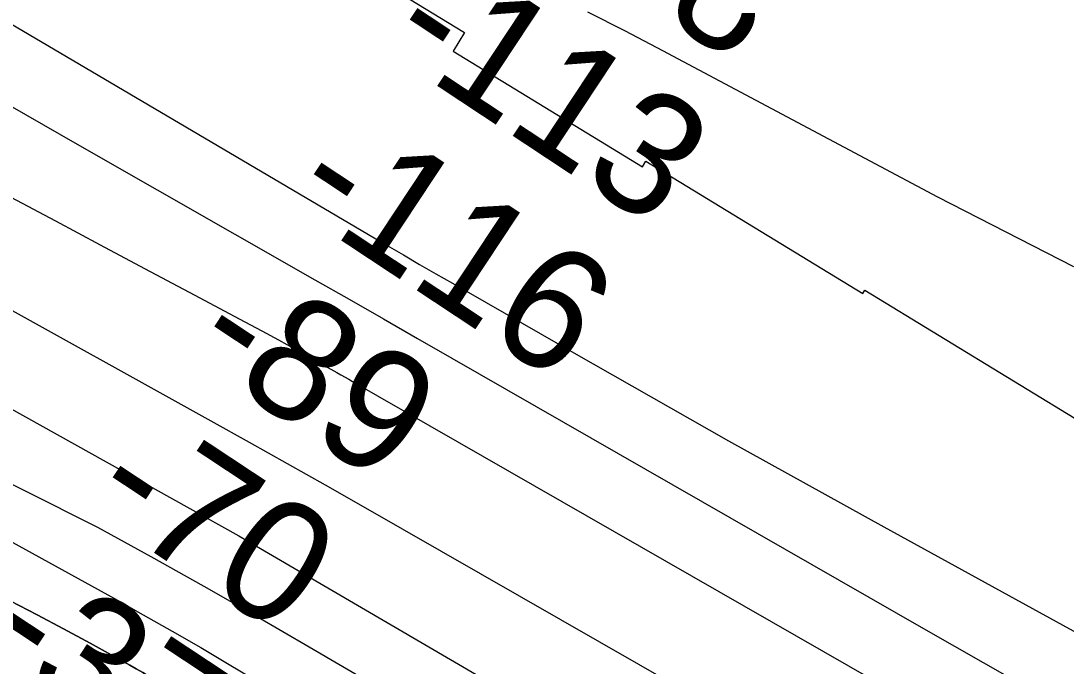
# Model space of a CAD drawing. Extents: x 3823584 to 3861785, y 301729 to 327625.
# Drawn here: x 3840664 to 3841238, y 322380 to 322735 of the extents above; entities that cross this region are included whole.
import ezdxf

# ---------------------------------------------------------------- set-up
doc = ezdxf.new("R2010")
doc.units = 0
for name, color, linetype in [('V-RIVR-EDGE', 7, 'Continuous'), ('V-RIVR-RANG', 7, 'Continuous'), ('V-RRAP-RVMT', 7, 'Continuous'), ('V-TOPO-DPTH', 7, 'Continuous'), ('V-TOPO-MAJR', 7, 'Continuous'), ('V-TOPO-MINR', 7, 'Continuous')]:
    doc.layers.add(name, color=color, linetype=linetype)

msp = doc.modelspace()

# ---------------------------------------------------------------- linework, layer by layer
at = {"layer": 'V-RIVR-EDGE'}
msp.add_spline([(3836304.38, 325474.18), (3836346.41, 325438.32), (3836389.41, 325406.07), (3836417.64, 325385.43), (3836442.67, 325366.73), (3836470.25, 325340.95), (3836497.82, 325313.88), (3836554.9, 325258.45), (3836598.51, 325215.91), (3836636.36, 325181.1), (3836681.26, 325139.85), (3836737.07, 325093.42), (3836790.94, 325041.22), (3836840.33, 324993.52), (3836889.07, 324947.12), (3836934.61, 324907.14), (3836980.81, 324871.03), (3837015.47, 324849.09), (3837040.49, 324829.1), (3837085.39, 324787.2), (3837143.76, 324734.34), (3837181.61, 324700.82), (3837223.29, 324659.57), (3837272.05, 324619.59), (3837314.38, 324579.63), (3837346.45, 324546.76), (3837364.4, 324527.43), (3837395.83, 324500.35), (3837442.02, 324462.31), (3837492.71, 324422.97), (3837554.31, 324372.67), (3837573.56, 324361.05), (3837583.2, 324359.1), (3837596.69, 324352.64), (3837621.08, 324337.79), (3837648.03, 324319.73), (3837677.54, 324292.01), (3837718.58, 324249.48), (3837753.85, 324214.68), (3837781.43, 324188.89), (3837800.05, 324179.85), (3837819.95, 324170.8), (3837850.72, 324134.08), (3837874.45, 324110.23), (3837909.07, 324073.5), (3837941.78, 324040.64), (3837989.87, 323991.66), (3838022.58, 323960.72), (3838034.12, 323947.83), (3838046.3, 323933.66), (3838066.83, 323916.25), (3838089.91, 323892.41), (3838140.59, 323849.21), (3838186.14, 323811.17), (3838215.65, 323785.38), (3838265.68, 323736.4), (3838297.1, 323707.39), (3838336.87, 323671.94), (3838359.95, 323645.52), (3838385.62, 323627.46), (3838404.24, 323615.84), (3838421.56, 323601.65), (3838441.44, 323582.32), (3838460.05, 323567.49), (3838468.4, 323563.61), (3838484.45, 323555.21), (3838548.59, 323496.55), (3838595.44, 323464.29), (3838649.98, 323422.37), (3838701.3, 323379.82), (3838749.43, 323345.62), (3838798.22, 323317.86), (3838856.62, 323274.64), (3838932.99, 323221.74), (3838989.47, 323184.31), (3839037.6, 323150.12), (3839068.42, 323134.62), (3839093.42, 323104.98), (3839110.73, 323086.94), (3839122.93, 323081.12), (3839143.46, 323065.64), (3839172.34, 323044.36), (3839190.96, 323032.74), (3839215.99, 323015.96), (3839242.32, 323006.26), (3839316.8, 322969.43), (3839341.84, 322955.87), (3839371.38, 322944.22), (3839391.29, 322935.81), (3839417.61, 322920.32), (3839461.26, 322894.5), (3839483.71, 322873.23), (3839520.3, 322851.28), (3839555.6, 322828.69), (3839599.9, 322806.72), (3839718.7, 322751.14), (3839768.14, 322726.59), (3839807.95, 322705.92), (3839836.85, 322696.21), (3839865.1, 322680.71), (3839887.57, 322667.8), (3839924.17, 322652.28), (3839969.76, 322630.31), (3840004.43, 322612.22), (3840037.82, 322597.35), (3840085.35, 322579.88), (3840108.46, 322565.68), (3840121.92, 322548.93), (3840123.18, 322539.92), (3840122.53, 322533.5), (3840118, 322521.29), (3840112.84, 322514.24), (3840095.47, 322509.14), (3840089.68, 322509.15), (3840085.17, 322504.66), (3840084.51, 322498.23), (3840085.78, 322491.8), (3840130.72, 322467.26), (3840169.89, 322448.52), (3840197.51, 322439.45), (3840209.08, 322437.5), (3840231.59, 322441.3), (3840246.39, 322448.98), (3840266.34, 322458.57), (3840273.43, 322466.27), (3840278.59, 322471.4), (3840288.9, 322480.37), (3840295.98, 322484.85), (3840301.77, 322484.84), (3840308.2, 322484.82), (3840320.4, 322479.01), (3840324.87, 322470), (3840326.78, 322461.63), (3840338.32, 322450.03), (3840344.74, 322444.88), (3840366.58, 322437.75), (3840385.84, 322428.06), (3840421.8, 322409.33), (3840466.1, 322385.43), (3840492.41, 322368.65), (3840506.53, 322357.04), (3840533.49, 322340.26), (3840559.18, 322331.2), (3840587.44, 322322.13), (3840611.85, 322311.78), (3840642.02, 322296.28), (3840678.62, 322276.26), (3840712.64, 322255.6), (3840733.18, 322242.05), (3840784.53, 322210.43), (3840835.89, 322183.3), (3840892.39, 322153.59), (3840923.85, 322139.37), (3840950.82, 322127.08), (3840989.33, 322099.99), (3841017.57, 322082.56), (3841061.24, 322062.52), (3841092.69, 322044.45), (3841151.1, 322005.09), (3841210.78, 321964.44), (3841240.29, 321939.29), (3841299.97, 321894.79), (3841335.89, 321862.55), (3841374.37, 321823.89), (3841411.57, 321789.72), (3841444.92, 321758.14), (3841469.94, 321736.22), (3841482.12, 321723.98), (3841496.22, 321704.66), (3841509.05, 321694.34), (3841523.18, 321687.23), (3841573.9, 321660.75), (3841623.97, 321631.69), (3841667.62, 321606.51), (3841696.52, 321593.59), (3841738.26, 321575.48), (3841787.07, 321556.72), (3841815.99, 321552.15), (3841851.33, 321544.99), (3841886.66, 321533.33), (3841930.32, 321511.36), (3841950.22, 321498.46), (3841977.18, 321482.96), (3841998.38, 321476.48), (3842052.99, 321463.49), (3842082.55, 321456.34), (3842109.52, 321444.7), (3842146.12, 321427.26), (3842196.2, 321402.06), (3842241.13, 321374.95), (3842288.63, 321345.26), (3842321.38, 321327.18), (3842366.94, 321295.56), (3842395.19, 321280.07), (3842429.22, 321264.55), (3842452.35, 321258.71), (3842470.97, 321249.66)], degree=3, dxfattribs=at)
at = {"layer": 'V-RRAP-RVMT'}
msp.add_lwpolyline([(3840771.09, 322812.14), (3840907.87, 322728.8), (3840901.6, 322718.49), (3841005.69, 322655.07), (3841007.48, 322658.04), (3841126.78, 322585.34), (3841127.88, 322587.18), (3841250.49, 322512.49), (3841252.95, 322516.56), (3841389.66, 322433.27), (3841382.73, 322421.9), (3841486.32, 322358.73), (3841487.44, 322360.57), (3841609.78, 322285.9), (3841621.18, 322304.37), (3841758.17, 322220.91), (3841738.74, 322189.05), (3841861.19, 322114.46), (3841860.67, 322113.6), (3841976.19, 322046.25), (3841932.93, 321972.08)], dxfattribs=at)
at = {"layer": 'V-TOPO-DPTH'}
for points in [[(3840658.13, 322416.33), (3840672.85, 322408.74), (3840687.46, 322400.94), (3840702.01, 322393.01), (3840723.79, 322380.94), (3840727.38, 322378.93), (3840730.95, 322376.9), (3840734.5, 322374.82), (3840738.04, 322372.73), (3840894.56, 322278.93), (3840976.38, 322229.96), (3841058.23, 322181.05), (3841140.13, 322132.23), (3841222.07, 322083.48), (3841519.42, 321906.76)], [(3841519.42, 321906.76), (3841222.07, 322083.48), (3841140.13, 322132.23), (3841058.23, 322181.05), (3840976.38, 322229.96), (3840894.56, 322278.93), (3840738.04, 322372.73), (3840734.5, 322374.82), (3840730.95, 322376.9), (3840727.38, 322378.93), (3840723.79, 322380.94), (3840702.01, 322393.01), (3840687.46, 322400.94), (3840672.85, 322408.74), (3840658.13, 322416.33)]]:
    msp.add_lwpolyline(points, dxfattribs=at)
at = {"layer": 'V-TOPO-MAJR'}
for points in [[(3840526.75, 322763.91), (3840610.78, 322715.61), (3840694.89, 322667.46), (3840825.58, 322592.9), (3840844.41, 322582.14), (3840863.23, 322571.39), (3840882.05, 322560.61), (3840900.86, 322549.84), (3841160.14, 322401.16), (3841242.83, 322353.98), (3841325.64, 322307.02), (3841408.66, 322260.42), (3841491.8, 322214.04), (3841611, 322147.88), (3841634.66, 322134.8), (3841658.35, 322121.77), (3841682.08, 322108.82), (3841705.84, 322095.92), (3842224.37, 321815.41), (3842293.52, 321778.21), (3842362.77, 321741.23)], [(3840062.82, 322746.15), (3840093, 322731.24), (3840140.91, 322707.73), (3840188.9, 322684.37), (3840237.01, 322661.26), (3840285.19, 322638.3), (3840364.86, 322600.6), (3840429.63, 322569.21), (3840493.99, 322537.02), (3840557.75, 322503.66), (3840621.11, 322469.5), (3840715.32, 322417.58), (3840731.22, 322408.71), (3840747.06, 322399.75), (3840762.82, 322390.63), (3840778.51, 322381.41), (3841258.82, 322096.1)]]:
    msp.add_lwpolyline(points, dxfattribs=at)
at = {"layer": 'V-TOPO-MINR'}
for points in [[(3840257.26, 322970.15), (3840865.22, 322611.81), (3840874.18, 322606.56), (3840883.14, 322601.32), (3840892.13, 322596.12), (3840901.12, 322590.94), (3840967.89, 322552.65), (3841010.34, 322528.46), (3841052.88, 322504.42), (3841095.56, 322480.62), (3841138.32, 322456.97), (3841671.35, 322164.18), (3841675.95, 322161.66), (3841680.55, 322159.17), (3841685.17, 322156.7), (3841689.8, 322154.24), (3841740.2, 322127.63), (3841770.11, 322112.03), (3841800.11, 322096.62), (3841830.27, 322081.51), (3841860.52, 322066.59), (3842274.51, 321864.96), (3842303.14, 321851.9), (3842332.16, 321839.82)], [(3840029.4, 322873.79), (3840063.56, 322854.27), (3840097.81, 322834.91), (3840132.12, 322815.66), (3840783.84, 322452.04), (3841570.03, 321992.6), (3841574.35, 321990.07), (3841578.68, 321987.55), (3841583.01, 321985.02), (3841587.33, 321982.5), (3841701.23, 321916.16), (3841762.59, 321880.62), (3841824.07, 321845.27), (3841885.72, 321810.23), (3841947.48, 321775.4), (3842508.83, 321460.58)], [(3839889.8, 322867), (3840706.06, 322456.89), (3840735.31, 322440.75), (3840764.47, 322424.44), (3840793.48, 322407.87), (3840822.4, 322391.13), (3840912.7, 322338.3), (3840986.68, 322294.97), (3841060.62, 322251.6), (3841134.52, 322208.15), (3841208.39, 322164.65), (3841521.39, 321980.14), (3841540.99, 321968.6), (3841560.58, 321957.06), (3841580.19, 321945.53), (3841599.8, 321934.01), (3842311.07, 321516.19), (3842348.23, 321494.57), (3842385.51, 321473.16)], [(3840289.35, 322833.84), (3840658.37, 322638.24), (3840682.92, 322625.21), (3840707.46, 322612.18), (3840731.99, 322599.12), (3840756.51, 322586.05), (3840787.1, 322569.73), (3840796.31, 322564.78), (3840805.48, 322559.79), (3840814.63, 322554.75), (3840823.76, 322549.66), (3840837.65, 322541.86), (3840839.81, 322540.64), (3840844.13, 322538.19), (3840846.28, 322536.96), (3841607.84, 322100.29)], [(3840303.67, 322777.18), (3840387.67, 322728.84), (3840471.85, 322680.81), (3840556.29, 322633.26), (3840640.92, 322586.03), (3840768.43, 322515.34), (3840789.42, 322503.65), (3840810.37, 322491.9), (3840831.28, 322480.07), (3840852.15, 322468.17), (3841046.36, 322356.98), (3841139.79, 322303.36), (3841233.15, 322249.6), (3841326.4, 322195.66), (3841419.57, 322141.59), (3841556.64, 322061.84), (3841581.23, 322047.55), (3841605.82, 322033.26), (3841630.41, 322018.98), (3841655.01, 322004.71), (3842205.12, 321685.68), (3842267.17, 321649.97), (3842329.37, 321614.55), (3842391.81, 321579.54)], [(3841242.73, 322599.94), (3841167.92, 322638.34), (3841016.88, 322718.71), (3840996.26, 322729.51), (3840975.54, 322740.11)], [(3840658.13, 322416.33), (3840672.85, 322408.74), (3840687.46, 322400.94), (3840702.01, 322393.01), (3840723.79, 322380.94), (3840727.38, 322378.93), (3840730.95, 322376.9), (3840734.5, 322374.82), (3840738.04, 322372.73), (3840894.56, 322278.93), (3840976.38, 322229.96), (3841058.23, 322181.05), (3841140.13, 322132.23), (3841222.07, 322083.48), (3841519.42, 321906.76)]]:
    msp.add_lwpolyline(points, dxfattribs=at)

# ---------------------------------------------------------------- texts
at = {"layer": 'V-RIVR-RANG'}
for s, p in [('-108', (3840907.48, 322809.69)), ('-113', (3840862.22, 322719.73)), ('-116', (3840809.47, 322634.73)), ('-89', (3840754.74, 322551.03)), ('-70', (3840698.92, 322468.06)), ('-37', (3840639.35, 322387.56))]:
    msp.add_text(s, height=67, rotation=326.50908, dxfattribs=at).set_placement(p)

doc.saveas('drawing.dxf')
